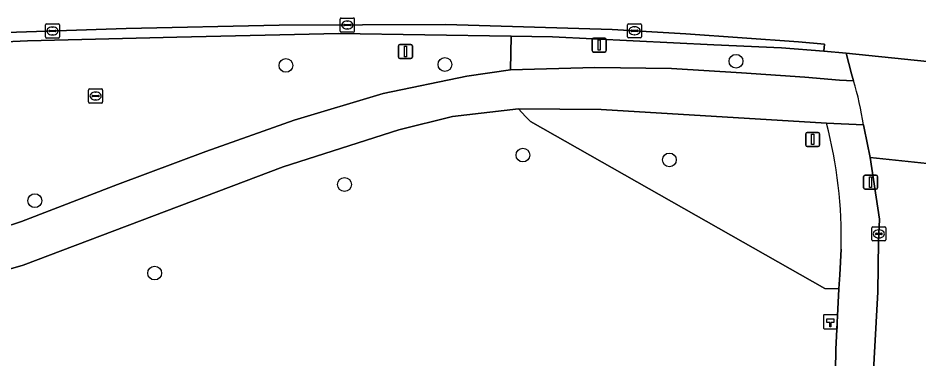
# Model space of a CAD drawing. Extents: x 160203 to 161530, y 379528 to 381797.
# Drawn here: x 161133.7 to 161197.8, y 380891.3 to 380915.6 of the extents above; entities that cross this region are included whole.
import ezdxf

# ---------------------------------------------------------------- set-up
doc = ezdxf.new("R2010")
doc.units = 0
for name, color, linetype in [('IMGEO_Berm_groen', 7, 'Continuous'), ('IMGEO_Boom', 7, 'Continuous'), ('IMGEO_Fietspad_open', 7, 'Continuous'), ('IMGEO_Groenvoorziening', 7, 'Continuous'), ('IMGEO_Hectometerpaal', 7, 'Continuous'), ('IMGEO_Kolk', 7, 'Continuous'), ('IMGEO_Lichtmast', 7, 'Continuous'), ('IMGEO_Rijbaan_lokaal_gesloten', 7, 'Continuous'), ('IMGEO_Rijbaan_lokaal_open', 7, 'Continuous'), ('IMGEO_Rioolput', 7, 'Continuous'), ('IMGEO_Verkeersbordpaal', 7, 'Continuous'), ('IMGEO_Voetpad_open', 7, 'Continuous')]:
    doc.layers.add(name, color=color, linetype=linetype)

msp = doc.modelspace()

# ---------------------------------------------------------------- linework, layer by layer
at = {"layer": 'IMGEO_Berm_groen'}
msp.add_lwpolyline([(161129.631, 380899.685), (161133.998, 380901.119), (161140.815, 380903.746), (161147.074, 380906.106), (161153.371, 380908.314), (161159.693, 380910.23), (161165.622, 380911.461), (161168.72, 380911.906), (161168.767, 380914.29), (161156.52, 380914.494), (161145.015, 380914.223), (161134.408, 380913.956), (161126.58, 380913.617)], dxfattribs=at)
msp.add_lwpolyline([(161192.583, 380913.076), (161191.004, 380913.226), (161187.982, 380913.473), (161183.188, 380913.682), (161171.703, 380914.241), (161168.767, 380914.29), (161168.72, 380911.906), (161174.712, 380912.058), (161180.158, 380911.994), (161185.135, 380911.677), (161189.654, 380911.373), (161192.117, 380911.17), (161193.109, 380911.126), (161192.961, 380911.608)], close=True, dxfattribs=at)
at = {"layer": 'IMGEO_Boom'}
for centre in [(161152.778, 380912.213), (161164.071, 380912.28), (161184.752, 380912.508), (161169.613, 380905.842), (161180.016, 380905.495), (161156.938, 380903.747), (161134.935, 380902.599), (161143.449, 380897.453)]:
    msp.add_circle(centre, 0.489, dxfattribs=at)
at = {"layer": 'IMGEO_Fietspad_open'}
for points in [[(161193.109, 380911.126), (161192.117, 380911.17), (161189.654, 380911.373), (161185.135, 380911.677), (161180.158, 380911.994), (161174.712, 380912.058), (161168.72, 380911.906), (161165.622, 380911.461), (161159.693, 380910.23), (161153.371, 380908.314), (161147.074, 380906.106), (161140.815, 380903.746), (161133.998, 380901.119), (161129.631, 380899.685), (161123.689, 380898.327), (161120.668, 380898.073), (161117.126, 380898.124), (161105.332, 380898.53), (161095.1, 380898.454), (161084.082, 380898.213), (161073.38, 380897.959), (161061.067, 380897.388)], [(161024.34, 380891.628), (161038.967, 380893.149), (161046.53, 380893.634), (161053.032, 380894.05), (161066.888, 380894.645), (161088.156, 380895.281), (161098.02, 380895.357), (161120.693, 380895.154), (161127.777, 380896.195), (161134.112, 380898.01), (161152.584, 380905.015), (161160.785, 380907.642), (161164.606, 380908.593), (161169.291, 380909.126), (161175.182, 380909.076), (161191.179, 380908.112), (161193.813, 380907.987)]]:
    msp.add_lwpolyline(points, dxfattribs=at)
msp.add_arc((161169.785, 380904.247), 24.317, 8.84817, 16.43354, dxfattribs=at)
at = {"layer": 'IMGEO_Groenvoorziening'}
for points in [[(161191.741, 380886.101), (161191.851, 380892.012), (161192.068, 380896.334), (161191.067, 380896.343), (161170.148, 380908.217), (161169.794, 380908.592), (161169.291, 380909.126), (161164.606, 380908.593), (161160.785, 380907.642), (161152.584, 380905.015), (161134.112, 380898.01), (161127.777, 380896.195), (161120.693, 380895.154), (161098.02, 380895.357), (161088.156, 380895.281), (161066.888, 380894.645), (161053.032, 380894.05), (161046.53, 380893.634), (161045.271, 380892.551), (161037.917, 380886.229), (161036.754, 380885.229), (161188.126, 380885.225)], [(161191.179, 380908.112), (161175.182, 380909.076), (161169.291, 380909.126), (161169.794, 380908.592), (161170.148, 380908.217), (161191.067, 380896.343), (161192.068, 380896.334), (161192.118, 380897.334), (161192.226, 380899.159)]]:
    msp.add_lwpolyline(points, dxfattribs=at)
msp.add_arc((161159.384, 380899.856), 32.85, 358.7842, 14.55601, dxfattribs=at)
at = {"layer": 'IMGEO_Hectometerpaal'}
for p, q in [((161190.959, 380894.402), (161190.959, 380893.561)), ((161190.959, 380894.402), (161190.959, 380893.561)), ((161191.875, 380894.486), (161191.034, 380894.486)), ((161191.875, 380894.486), (161191.034, 380894.486)), ((161191.959, 380893.57), (161191.959, 380894.411)), ((161191.959, 380893.57), (161191.959, 380894.411)), ((161191.043, 380893.486), (161191.884, 380893.486)), ((161191.043, 380893.486), (161191.884, 380893.486))]:
    msp.add_line(p, q, dxfattribs=at)
msp.add_lwpolyline([(161191.484, 380893.63), (161191.424, 380893.63), (161191.424, 380893.935), (161191.204, 380893.935), (161191.204, 380894.204), (161191.704, 380894.204), (161191.704, 380893.935), (161191.484, 380893.935), (161191.484, 380893.63)], dxfattribs=at)
for centre, start, end in [((161191.037, 380894.408), 92.4484, 184.28452), ((161191.037, 380894.408), 92.4484, 184.28452), ((161191.881, 380894.408), 2.4484, 94.28452), ((161191.881, 380894.408), 2.4484, 94.28452), ((161191.037, 380893.564), 182.4484, 274.28452), ((161191.037, 380893.564), 182.4484, 274.28452), ((161191.881, 380893.564), 272.4484, 4.28452), ((161191.881, 380893.564), 272.4484, 4.28452)]:
    msp.add_arc(centre, 0.0779, start, end, dxfattribs=at)
at = {"layer": 'IMGEO_Kolk'}
for p, q in [((161156.634, 380914.659), (161156.634, 380915.511)), ((161156.709, 380915.585), (161157.561, 380915.585)), ((161157.122, 380915.365), (161157.147, 380915.365)), ((161157.635, 380915.511), (161157.635, 380914.659)), ((161135.688, 380914.237), (161135.688, 380915.089)), ((161135.763, 380915.163), (161136.615, 380915.163)), ((161135.947, 380914.657), (161135.947, 380914.669)), ((161136.385, 380914.62), (161135.987, 380914.62)), ((161135.99, 380914.706), (161136.388, 380914.706)), ((161136.176, 380914.943), (161136.201, 380914.943)), ((161136.431, 380914.669), (161136.431, 380914.657)), ((161136.689, 380915.089), (161136.689, 380914.237)), ((161156.893, 380915.079), (161156.893, 380915.091)), ((161157.331, 380915.042), (161156.933, 380915.042)), ((161156.936, 380915.128), (161157.334, 380915.128)), ((161157.145, 380914.805), (161157.12, 380914.805)), ((161157.377, 380915.091), (161157.377, 380915.079)), ((161177.044, 380914.251), (161177.044, 380915.103)), ((161177.119, 380915.177), (161177.971, 380915.177)), ((161177.303, 380914.671), (161177.303, 380914.683)), ((161177.741, 380914.634), (161177.343, 380914.634)), ((161177.346, 380914.72), (161177.744, 380914.72)), ((161177.532, 380914.957), (161177.557, 380914.957)), ((161177.787, 380914.683), (161177.787, 380914.671)), ((161178.045, 380915.103), (161178.045, 380914.251)), ((161136.615, 380914.163), (161135.763, 380914.163)), ((161136.199, 380914.383), (161136.174, 380914.383)), ((161157.561, 380914.585), (161156.709, 380914.585)), ((161177.971, 380914.177), (161177.119, 380914.177)), ((161177.555, 380914.397), (161177.53, 380914.397)), ((161194.399, 380899.811), (161194.399, 380900.663)), ((161194.474, 380900.737), (161195.326, 380900.737)), ((161195.4, 380900.663), (161195.4, 380899.811)), ((161194.658, 380900.231), (161194.658, 380900.243)), ((161195.096, 380900.194), (161194.698, 380900.194)), ((161194.701, 380900.28), (161195.099, 380900.28)), ((161194.91, 380899.957), (161194.885, 380899.957)), ((161194.887, 380900.517), (161194.912, 380900.517)), ((161195.142, 380900.243), (161195.142, 380900.231)), ((161195.326, 380899.737), (161194.474, 380899.737))]:
    msp.add_line(p, q, dxfattribs=at)
for points in [[(161156.634, 380914.659), (161156.634, 380915.511)], [(161156.709, 380915.585), (161157.561, 380915.585)], [(161157.635, 380915.511), (161157.635, 380914.659)], [(161135.688, 380914.237), (161135.688, 380915.089)], [(161135.763, 380915.163), (161136.615, 380915.163)], [(161136.689, 380915.089), (161136.689, 380914.237)], [(161177.044, 380914.251), (161177.044, 380915.103)], [(161177.119, 380915.177), (161177.971, 380915.177)], [(161178.045, 380915.103), (161178.045, 380914.251)], [(161136.615, 380914.163), (161135.763, 380914.163)], [(161157.561, 380914.585), (161156.709, 380914.585)], [(161177.971, 380914.177), (161177.119, 380914.177)], [(161194.399, 380899.811), (161194.399, 380900.663)], [(161194.474, 380900.737), (161195.326, 380900.737)], [(161195.4, 380900.663), (161195.4, 380899.811)], [(161195.326, 380899.737), (161194.474, 380899.737)]]:
    msp.add_lwpolyline(points, dxfattribs=at)
for centre, radius, start, end in [((161156.711, 380915.509), 0.0765, 91.55205, 178.44795), ((161156.711, 380915.509), 0.0765, 91.55205, 178.44795), ((161157.559, 380915.509), 0.0765, 1.55205, 88.44795), ((161157.559, 380915.509), 0.0765, 1.55205, 88.44795), ((161135.765, 380915.087), 0.0765, 91.55205, 178.44795), ((161135.765, 380915.087), 0.0765, 91.55205, 178.44795), ((161135.987, 380914.666), 0.0403, 85.87752, 175.75265), ((161135.984, 380914.656), 0.0366, 178.93798, 274.71019), ((161136.388, 380914.663), 0.043, 264.86636, 352.45326), ((161136.392, 380914.668), 0.0386, 1.73085, 96.63898), ((161136.613, 380915.087), 0.0765, 1.55205, 88.44795), ((161136.613, 380915.087), 0.0765, 1.55205, 88.44795), ((161156.711, 380914.661), 0.0765, 181.55205, 268.44795), ((161156.711, 380914.661), 0.0765, 181.55205, 268.44795), ((161156.933, 380915.088), 0.0403, 85.87752, 175.75265), ((161156.93, 380915.078), 0.0366, 178.93798, 274.71019), ((161157.334, 380915.085), 0.043, 264.86636, 352.45326), ((161157.338, 380915.09), 0.0386, 1.73085, 96.63898), ((161157.559, 380914.661), 0.0765, 271.55205, 358.44795), ((161157.559, 380914.661), 0.0765, 271.55205, 358.44795), ((161177.121, 380915.101), 0.0765, 91.55205, 178.44795), ((161177.121, 380915.101), 0.0765, 91.55205, 178.44795), ((161177.343, 380914.68), 0.0403, 85.87752, 175.75265), ((161177.34, 380914.67), 0.0366, 178.93798, 274.71019), ((161177.744, 380914.677), 0.043, 264.86636, 352.45326), ((161177.748, 380914.682), 0.0386, 1.73085, 96.63898), ((161177.969, 380915.101), 0.0765, 1.55205, 88.44795), ((161177.969, 380915.101), 0.0765, 1.55205, 88.44795), ((161135.765, 380914.239), 0.0765, 181.55205, 268.44795), ((161135.765, 380914.239), 0.0765, 181.55205, 268.44795), ((161136.613, 380914.239), 0.0765, 271.55205, 358.44795), ((161136.613, 380914.239), 0.0765, 271.55205, 358.44795), ((161177.121, 380914.253), 0.0765, 181.55205, 268.44795), ((161177.121, 380914.253), 0.0765, 181.55205, 268.44795), ((161177.969, 380914.253), 0.0765, 271.55205, 358.44795), ((161177.969, 380914.253), 0.0765, 271.55205, 358.44795), ((161194.476, 380900.661), 0.0765, 91.55205, 178.44795), ((161194.476, 380900.661), 0.0765, 91.55205, 178.44795), ((161195.324, 380900.661), 0.0765, 1.55205, 88.44795), ((161195.324, 380900.661), 0.0765, 1.55205, 88.44795), ((161194.698, 380900.24), 0.0403, 85.87752, 175.75265), ((161194.695, 380900.23), 0.0366, 178.93798, 274.71019), ((161195.099, 380900.237), 0.043, 264.86636, 352.45326), ((161195.103, 380900.242), 0.0386, 1.73085, 96.63898), ((161194.476, 380899.813), 0.0765, 181.55205, 268.44795), ((161194.476, 380899.813), 0.0765, 181.55205, 268.44795), ((161195.324, 380899.813), 0.0765, 271.55205, 358.44795), ((161195.324, 380899.813), 0.0765, 271.55205, 358.44795)]:
    msp.add_arc(centre, radius, start, end, dxfattribs=at)
for centre, major_axis, ratio, start_param, end_param in [((161157.121, 380915.085), (-0.387, 0.002), 0.722429, 4.712389, 7.853982), ((161157.146, 380915.085), (-0.39, 0.002), 0.717154, 1.570796, 4.712389), ((161136.175, 380914.663), (-0.387, 0.002), 0.722429, 4.712389, 7.853982), ((161136.2, 380914.663), (-0.39, 0.002), 0.717154, 1.570796, 4.712389), ((161177.531, 380914.677), (-0.387, 0.002), 0.722429, 4.712389, 7.853982), ((161177.556, 380914.677), (-0.39, 0.002), 0.717154, 1.570796, 4.712389), ((161194.886, 380900.237), (-0.387, 0.002), 0.722429, 4.712389, 7.853982), ((161194.911, 380900.237), (-0.39, 0.002), 0.717154, 1.570796, 4.712389)]:
    msp.add_ellipse(centre, major_axis=major_axis, ratio=ratio, start_param=start_param, end_param=end_param, dxfattribs=at)
at = {"layer": 'IMGEO_Lichtmast'}
for p, q in [((161174.534, 380913.264), (161174.534, 380914.064)), ((161174.534, 380914.064), (161174.534, 380913.264)), ((161174.634, 380914.164), (161175.424, 380914.164)), ((161175.424, 380914.164), (161174.634, 380914.164)), ((161175.524, 380914.064), (161175.524, 380913.264)), ((161175.524, 380913.264), (161175.524, 380914.064)), ((161175.424, 380913.164), (161174.634, 380913.164)), ((161174.634, 380913.164), (161175.424, 380913.164)), ((161193.918, 380904.418), (161194.708, 380904.418)), ((161194.708, 380904.418), (161193.918, 380904.418)), ((161193.818, 380903.518), (161193.818, 380904.318)), ((161193.818, 380904.318), (161193.818, 380903.518)), ((161194.808, 380904.318), (161194.808, 380903.518)), ((161194.808, 380903.518), (161194.808, 380904.318)), ((161194.708, 380903.418), (161193.918, 380903.418)), ((161193.918, 380903.418), (161194.708, 380903.418))]:
    msp.add_line(p, q, dxfattribs=at)
for points in [[(161174.954, 380914.039), (161175.104, 380914.039), (161175.104, 380913.289), (161174.954, 380913.289), (161174.954, 380914.039)], [(161194.238, 380904.293), (161194.388, 380904.293), (161194.388, 380903.543), (161194.238, 380903.543), (161194.238, 380904.293)]]:
    msp.add_lwpolyline(points, dxfattribs=at)
for centre, start, end in [((161174.634, 380914.064), 90, 180), ((161174.634, 380914.064), 90, 180), ((161175.424, 380914.064), 0, 90), ((161175.424, 380914.064), 360, 90), ((161174.634, 380913.264), 180, 270), ((161174.634, 380913.264), 180, 270), ((161175.424, 380913.264), 270, 0), ((161175.424, 380913.264), 270, 0), ((161193.918, 380904.318), 90, 180), ((161193.918, 380904.318), 90, 180), ((161194.708, 380904.318), 0, 90), ((161194.708, 380904.318), 360, 90), ((161193.918, 380903.518), 180, 270), ((161193.918, 380903.518), 180, 270), ((161194.708, 380903.518), 270, 0), ((161194.708, 380903.518), 270, 0)]:
    msp.add_arc(centre, 0.1, start, end, dxfattribs=at)
at = {"layer": 'IMGEO_Rijbaan_lokaal_gesloten'}
for points in [[(161085.288, 380910.129), (161094.427, 380911.322), (161102.994, 380912.292), (161112.912, 380913.269), (161120.287, 380913.936), (161130.782, 380914.474), (161141.425, 380914.85), (161152.292, 380915.065), (161164.137, 380915.116), (161175.956, 380914.774), (161181.192, 380914.458), (161189.193, 380913.891), (161191.032, 380913.725), (161191.004, 380913.226), (161192.583, 380913.076), (161205.693, 380911.738)], [(161202.822, 380904.76), (161194.289, 380905.667), (161194.947, 380901.276), (161194.877, 380899.697), (161194.834, 380896.118), (161194.066, 380882.316), (161193.758, 380875.817), (161192.955, 380864.878)]]:
    msp.add_lwpolyline(points, dxfattribs=at)
at = {"layer": 'IMGEO_Rijbaan_lokaal_open'}
for points in [[(161126.58, 380913.617), (161134.408, 380913.956), (161145.015, 380914.223), (161156.52, 380914.494), (161168.767, 380914.29), (161171.703, 380914.241), (161183.188, 380913.682), (161187.982, 380913.473), (161191.004, 380913.226), (161191.032, 380913.725), (161189.193, 380913.891), (161181.192, 380914.458), (161175.956, 380914.774), (161164.137, 380915.116), (161152.292, 380915.065), (161141.425, 380914.85), (161130.782, 380914.474)], [(161204.879, 380909.992), (161205.081, 380910.356), (161205.693, 380911.738), (161192.583, 380913.076), (161192.961, 380911.608), (161193.109, 380911.126)], [(161193.813, 380907.987), (161193.849, 380907.749), (161194.289, 380905.667), (161202.822, 380904.76), (161203.543, 380907.056)]]:
    msp.add_lwpolyline(points, dxfattribs=at)
msp.add_arc((161169.785, 380904.247), 24.317, 8.84817, 16.43354, dxfattribs=at)
at = {"layer": 'IMGEO_Rioolput'}
for p, q in [((161138.752, 380909.615), (161138.752, 380910.467)), ((161138.827, 380910.541), (161139.679, 380910.541)), ((161139.24, 380910.321), (161139.265, 380910.321)), ((161139.753, 380910.467), (161139.753, 380909.615)), ((161139.679, 380909.541), (161138.827, 380909.541)), ((161139.011, 380910.035), (161139.011, 380910.047)), ((161139.449, 380909.998), (161139.051, 380909.998)), ((161139.054, 380910.084), (161139.452, 380910.084)), ((161139.263, 380909.761), (161139.238, 380909.761)), ((161139.495, 380910.047), (161139.495, 380910.035))]:
    msp.add_line(p, q, dxfattribs=at)
for points in [[(161138.752, 380909.615), (161138.752, 380910.467)], [(161138.827, 380910.541), (161139.679, 380910.541)], [(161139.753, 380910.467), (161139.753, 380909.615)], [(161139.679, 380909.541), (161138.827, 380909.541)]]:
    msp.add_lwpolyline(points, dxfattribs=at)
for centre, radius, start, end in [((161138.829, 380910.465), 0.0765, 91.55205, 178.44795), ((161138.829, 380910.465), 0.0765, 91.55205, 178.44795), ((161139.677, 380910.465), 0.0765, 1.55205, 88.44795), ((161139.677, 380910.465), 0.0765, 1.55205, 88.44795), ((161138.829, 380909.617), 0.0765, 181.55205, 268.44795), ((161138.829, 380909.617), 0.0765, 181.55205, 268.44795), ((161139.051, 380910.044), 0.0403, 85.87752, 175.75265), ((161139.048, 380910.034), 0.0366, 178.93798, 274.71019), ((161139.452, 380910.041), 0.043, 264.86636, 352.45326), ((161139.456, 380910.046), 0.0386, 1.73085, 96.63898), ((161139.677, 380909.617), 0.0765, 271.55205, 358.44795), ((161139.677, 380909.617), 0.0765, 271.55205, 358.44795)]:
    msp.add_arc(centre, radius, start, end, dxfattribs=at)
for centre, major_axis, ratio, start_param, end_param in [((161139.239, 380910.041), (-0.387, 0.002), 0.722429, 4.712389, 7.853982), ((161139.264, 380910.041), (-0.39, 0.002), 0.717154, 1.570796, 4.712389)]:
    msp.add_ellipse(centre, major_axis=major_axis, ratio=ratio, start_param=start_param, end_param=end_param, dxfattribs=at)
at = {"layer": 'IMGEO_Verkeersbordpaal'}
for p, q in [((161160.769, 380912.808), (161160.769, 380913.608)), ((161160.769, 380913.608), (161160.769, 380912.808)), ((161160.869, 380913.708), (161161.659, 380913.708)), ((161161.659, 380913.708), (161160.869, 380913.708)), ((161161.759, 380913.608), (161161.759, 380912.808)), ((161161.759, 380912.808), (161161.759, 380913.608)), ((161161.659, 380912.708), (161160.869, 380912.708)), ((161160.869, 380912.708), (161161.659, 380912.708)), ((161189.704, 380906.556), (161189.704, 380907.356)), ((161189.704, 380907.356), (161189.704, 380906.556)), ((161189.804, 380907.456), (161190.594, 380907.456)), ((161190.594, 380907.456), (161189.804, 380907.456)), ((161190.694, 380907.356), (161190.694, 380906.556)), ((161190.694, 380906.556), (161190.694, 380907.356)), ((161190.594, 380906.456), (161189.804, 380906.456)), ((161189.804, 380906.456), (161190.594, 380906.456))]:
    msp.add_line(p, q, dxfattribs=at)
for points in [[(161161.189, 380913.583), (161161.339, 380913.583), (161161.339, 380912.833), (161161.189, 380912.833), (161161.189, 380913.583)], [(161190.124, 380907.331), (161190.274, 380907.331), (161190.274, 380906.581), (161190.124, 380906.581), (161190.124, 380907.331)]]:
    msp.add_lwpolyline(points, dxfattribs=at)
for centre, start, end in [((161160.869, 380913.608), 90, 180), ((161160.869, 380913.608), 90, 180), ((161161.659, 380913.608), 0, 90), ((161161.659, 380913.608), 360, 90), ((161160.869, 380912.808), 180, 270), ((161160.869, 380912.808), 180, 270), ((161161.659, 380912.808), 270, 0), ((161161.659, 380912.808), 270, 0), ((161189.804, 380907.356), 90, 180), ((161189.804, 380907.356), 90, 180), ((161190.594, 380907.356), 0, 90), ((161190.594, 380907.356), 360, 90), ((161189.804, 380906.556), 180, 270), ((161189.804, 380906.556), 180, 270), ((161190.594, 380906.556), 270, 0), ((161190.594, 380906.556), 270, 0)]:
    msp.add_arc(centre, 0.1, start, end, dxfattribs=at)
at = {"layer": 'IMGEO_Voetpad_open'}
for points in [[(161194.834, 380896.118), (161194.877, 380899.697), (161194.947, 380901.276), (161194.289, 380905.667), (161193.849, 380907.749), (161193.813, 380907.987), (161191.179, 380908.112)], [(161192.226, 380899.159), (161192.118, 380897.334), (161192.068, 380896.334), (161191.851, 380892.012), (161191.741, 380886.101), (161191.486, 380884.007), (161191.341, 380882.812), (161191.319, 380882.635), (161191.057, 380880.481), (161190.893, 380876.912), (161190.574, 380869.951), (161190.382, 380865.752)], [(161189.416, 380864.722), (161191.633, 380864.775), (161191.847, 380864.792), (161192.955, 380864.878), (161193.758, 380875.817), (161194.066, 380882.316), (161194.834, 380896.118)]]:
    msp.add_lwpolyline(points, dxfattribs=at)
msp.add_arc((161159.384, 380899.856), 32.85, 358.7842, 14.55601, dxfattribs=at)

doc.saveas('drawing.dxf')
